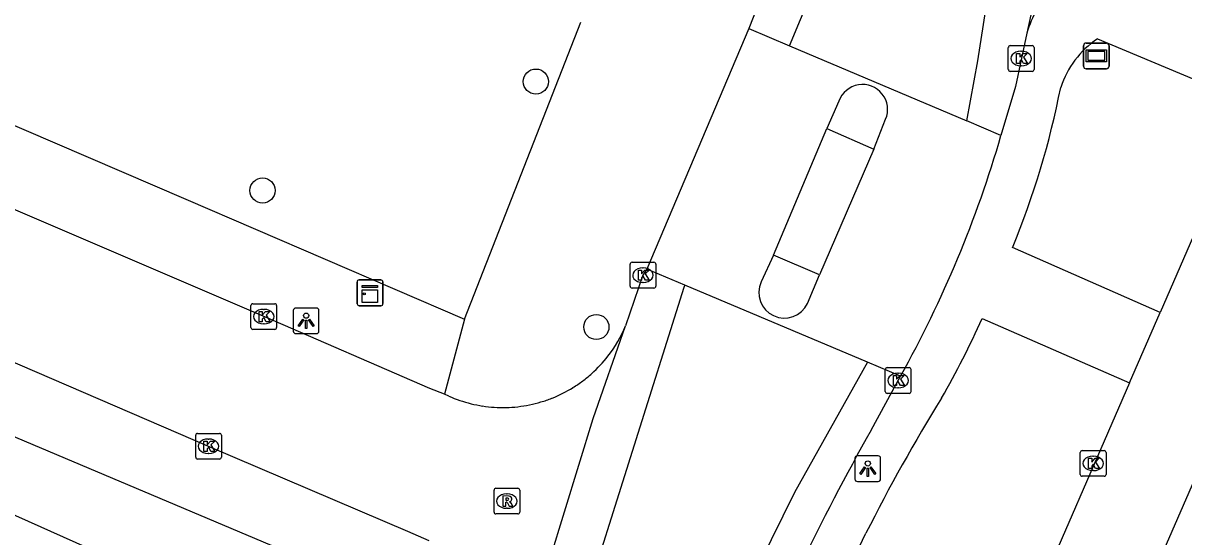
# Model space of a CAD drawing. Extents: x 162812 to 163818, y 381639 to 382470.
# Drawn here: x 163431.89 to 163477.02, y 382021.87 to 382041.86 of the extents above; entities that cross this region are included whole.
import ezdxf

# ---------------------------------------------------------------- set-up
doc = ezdxf.new("R2010")
doc.units = 0
for name, color, linetype in [('IMGEO_Boom', 7, 'Continuous'), ('IMGEO_Haag', 7, 'Continuous'), ('IMGEO_Kast', 7, 'Continuous'), ('IMGEO_Kolk', 7, 'Continuous'), ('IMGEO_Lichtpunt', 7, 'Continuous'), ('IMGEO_Rijbaan_lokaal_gesloten', 7, 'Continuous'), ('IMGEO_Rijbaan_lokaal_open', 7, 'Continuous'), ('IMGEO_Rioolput', 7, 'Continuous'), ('IMGEO_Straatnaambord', 7, 'Continuous'), ('IMGEO_Voetpad_open', 7, 'Continuous')]:
    doc.layers.add(name, color=color, linetype=linetype)

msp = doc.modelspace()

# ---------------------------------------------------------------- linework, layer by layer
at = {"layer": 'IMGEO_Boom'}
for centre in [(163451.822, 382039.591), (163441.195, 382035.351), (163454.174, 382030.04)]:
    msp.add_circle(centre, 0.489, dxfattribs=at)
at = {"layer": 'IMGEO_Haag'}
msp.add_lwpolyline([(163434.813, 382021.25), (163423.919, 382026.134)], dxfattribs=at)
at = {"layer": 'IMGEO_Kast'}
for p, q in [((163444.873, 382030.944), (163444.873, 382031.785)), ((163444.873, 382031.785), (163444.873, 382030.944)), ((163444.948, 382031.869), (163445.789, 382031.869)), ((163445.789, 382031.869), (163444.948, 382031.869)), ((163445.873, 382031.794), (163445.873, 382030.953)), ((163445.873, 382030.953), (163445.873, 382031.794)), ((163445.798, 382030.869), (163444.957, 382030.869)), ((163444.957, 382030.869), (163445.798, 382030.869))]:
    msp.add_line(p, q, dxfattribs=at)
for points in [[(163445.068, 382031.659), (163445.668, 382031.659), (163445.668, 382031.574), (163445.068, 382031.574), (163445.068, 382031.659)], [(163445.068, 382031.484), (163445.668, 382031.484), (163445.668, 382030.995), (163445.068, 382030.995), (163445.068, 382031.484)]]:
    msp.add_lwpolyline(points, dxfattribs=at)
msp.add_circle((163445.152, 382031.333), 0.0377, dxfattribs=at)
for centre, start, end in [((163444.951, 382031.791), 92.4484, 184.2845), ((163444.951, 382031.791), 92.4484, 184.2845), ((163445.795, 382031.791), 2.4484, 94.2845), ((163445.795, 382031.791), 2.4484, 94.2845), ((163444.951, 382030.947), 182.4484, 274.2845), ((163444.951, 382030.947), 182.4484, 274.2845), ((163445.795, 382030.947), 272.4484, 4.2845), ((163445.795, 382030.947), 272.4484, 4.2845)]:
    msp.add_arc(centre, 0.0779, start, end, dxfattribs=at)
at = {"layer": 'IMGEO_Kolk'}
for p, q in [((163470.268, 382040.989), (163471.12, 382040.989)), ((163470.193, 382040.063), (163470.193, 382040.915)), ((163470.681, 382040.769), (163470.706, 382040.769)), ((163471.194, 382040.915), (163471.194, 382040.063)), ((163470.704, 382040.209), (163470.679, 382040.209)), ((163471.12, 382039.989), (163470.268, 382039.989)), ((163455.486, 382031.631), (163455.486, 382032.483)), ((163455.561, 382032.557), (163456.413, 382032.557)), ((163456.487, 382032.483), (163456.487, 382031.631)), ((163455.974, 382032.337), (163455.999, 382032.337)), ((163456.413, 382031.557), (163455.561, 382031.557)), ((163455.997, 382031.777), (163455.972, 382031.777)), ((163440.741, 382030.02), (163440.741, 382030.872)), ((163440.816, 382030.946), (163441.668, 382030.946)), ((163441.229, 382030.726), (163441.254, 382030.726)), ((163441.742, 382030.872), (163441.742, 382030.02)), ((163441.252, 382030.166), (163441.227, 382030.166)), ((163441.668, 382029.946), (163440.816, 382029.946)), ((163465.407, 382027.532), (163465.407, 382028.384)), ((163465.482, 382028.458), (163466.334, 382028.458)), ((163466.408, 382028.384), (163466.408, 382027.532)), ((163465.895, 382028.238), (163465.92, 382028.238)), ((163466.334, 382027.458), (163465.482, 382027.458)), ((163465.918, 382027.678), (163465.893, 382027.678)), ((163438.595, 382024.973), (163438.595, 382025.825)), ((163438.67, 382025.899), (163439.522, 382025.899)), ((163439.083, 382025.679), (163439.108, 382025.679)), ((163439.596, 382025.825), (163439.596, 382024.973)), ((163473.065, 382025.231), (163473.917, 382025.231)), ((163439.522, 382024.899), (163438.67, 382024.899)), ((163439.106, 382025.119), (163439.081, 382025.119)), ((163472.99, 382024.305), (163472.99, 382025.157)), ((163473.478, 382025.011), (163473.503, 382025.011)), ((163473.991, 382025.157), (163473.991, 382024.305)), ((163473.501, 382024.451), (163473.476, 382024.451)), ((163473.917, 382024.231), (163473.065, 382024.231))]:
    msp.add_line(p, q, dxfattribs=at)
for points in [[(163470.268, 382040.989), (163471.12, 382040.989)], [(163470.193, 382040.063), (163470.193, 382040.915)], [(163470.514, 382040.689), (163470.637, 382040.689), (163470.637, 382040.538), (163470.767, 382040.689), (163470.931, 382040.689), (163470.785, 382040.538), (163470.938, 382040.289), (163470.786, 382040.289), (163470.701, 382040.453), (163470.637, 382040.386), (163470.637, 382040.289), (163470.514, 382040.289), (163470.514, 382040.689)], [(163471.194, 382040.915), (163471.194, 382040.063)], [(163471.12, 382039.989), (163470.268, 382039.989)], [(163455.486, 382031.631), (163455.486, 382032.483)], [(163455.561, 382032.557), (163456.413, 382032.557)], [(163456.487, 382032.483), (163456.487, 382031.631)], [(163455.807, 382032.257), (163455.93, 382032.257), (163455.93, 382032.106), (163456.06, 382032.257), (163456.224, 382032.257), (163456.078, 382032.106), (163456.231, 382031.857), (163456.079, 382031.857), (163455.994, 382032.021), (163455.93, 382031.954), (163455.93, 382031.857), (163455.807, 382031.857), (163455.807, 382032.257)], [(163456.413, 382031.557), (163455.561, 382031.557)], [(163440.741, 382030.02), (163440.741, 382030.872)], [(163440.816, 382030.946), (163441.668, 382030.946)], [(163441.062, 382030.646), (163441.185, 382030.646), (163441.185, 382030.495), (163441.315, 382030.646), (163441.479, 382030.646), (163441.333, 382030.495), (163441.486, 382030.246), (163441.334, 382030.246), (163441.249, 382030.41), (163441.185, 382030.343), (163441.185, 382030.246), (163441.062, 382030.246), (163441.062, 382030.646)], [(163441.742, 382030.872), (163441.742, 382030.02)], [(163441.668, 382029.946), (163440.816, 382029.946)], [(163465.407, 382027.532), (163465.407, 382028.384)], [(163465.482, 382028.458), (163466.334, 382028.458)], [(163466.408, 382028.384), (163466.408, 382027.532)], [(163465.728, 382028.158), (163465.851, 382028.158), (163465.851, 382028.007), (163465.981, 382028.158), (163466.145, 382028.158), (163465.999, 382028.007), (163466.152, 382027.758), (163466, 382027.758), (163465.915, 382027.922), (163465.851, 382027.855), (163465.851, 382027.758), (163465.728, 382027.758), (163465.728, 382028.158)], [(163466.334, 382027.458), (163465.482, 382027.458)], [(163438.595, 382024.973), (163438.595, 382025.825)], [(163438.67, 382025.899), (163439.522, 382025.899)], [(163439.596, 382025.825), (163439.596, 382024.973)], [(163438.916, 382025.599), (163439.039, 382025.599), (163439.039, 382025.448), (163439.169, 382025.599), (163439.333, 382025.599), (163439.187, 382025.448), (163439.34, 382025.199), (163439.188, 382025.199), (163439.103, 382025.363), (163439.039, 382025.296), (163439.039, 382025.199), (163438.916, 382025.199), (163438.916, 382025.599)], [(163473.065, 382025.231), (163473.917, 382025.231)], [(163439.522, 382024.899), (163438.67, 382024.899)], [(163472.99, 382024.305), (163472.99, 382025.157)], [(163473.311, 382024.931), (163473.434, 382024.931), (163473.434, 382024.78), (163473.564, 382024.931), (163473.728, 382024.931), (163473.582, 382024.78), (163473.735, 382024.531), (163473.583, 382024.531), (163473.498, 382024.695), (163473.434, 382024.628), (163473.434, 382024.531), (163473.311, 382024.531), (163473.311, 382024.931)], [(163473.991, 382025.157), (163473.991, 382024.305)], [(163473.917, 382024.231), (163473.065, 382024.231)]]:
    msp.add_lwpolyline(points, dxfattribs=at)
for centre, start, end in [((163470.27, 382040.913), 91.552, 178.448), ((163470.27, 382040.913), 91.552, 178.448), ((163471.118, 382040.913), 1.552, 88.448), ((163471.118, 382040.913), 1.552, 88.448), ((163470.27, 382040.065), 181.552, 268.448), ((163470.27, 382040.065), 181.552, 268.448), ((163471.118, 382040.065), 271.552, 358.448), ((163471.118, 382040.065), 271.552, 358.448), ((163455.563, 382032.481), 91.552, 178.448), ((163455.563, 382032.481), 91.552, 178.448), ((163456.411, 382032.481), 1.552, 88.448), ((163456.411, 382032.481), 1.552, 88.448), ((163455.563, 382031.633), 181.552, 268.448), ((163455.563, 382031.633), 181.552, 268.448), ((163456.411, 382031.633), 271.552, 358.448), ((163456.411, 382031.633), 271.552, 358.448), ((163440.818, 382030.87), 91.552, 178.448), ((163440.818, 382030.87), 91.552, 178.448), ((163441.666, 382030.87), 1.552, 88.448), ((163441.666, 382030.87), 1.552, 88.448), ((163440.818, 382030.022), 181.552, 268.448), ((163440.818, 382030.022), 181.552, 268.448), ((163441.666, 382030.022), 271.552, 358.448), ((163441.666, 382030.022), 271.552, 358.448), ((163465.484, 382028.382), 91.552, 178.448), ((163465.484, 382028.382), 91.552, 178.448), ((163466.332, 382028.382), 1.552, 88.448), ((163466.332, 382028.382), 1.552, 88.448), ((163465.484, 382027.534), 181.552, 268.448), ((163465.484, 382027.534), 181.552, 268.448), ((163466.332, 382027.534), 271.552, 358.448), ((163466.332, 382027.534), 271.552, 358.448), ((163438.672, 382025.823), 91.552, 178.448), ((163438.672, 382025.823), 91.552, 178.448), ((163439.52, 382025.823), 1.552, 88.448), ((163439.52, 382025.823), 1.552, 88.448), ((163473.067, 382025.155), 91.552, 178.448), ((163473.067, 382025.155), 91.552, 178.448), ((163473.915, 382025.155), 1.552, 88.448), ((163473.915, 382025.155), 1.552, 88.448), ((163438.672, 382024.975), 181.552, 268.448), ((163438.672, 382024.975), 181.552, 268.448), ((163439.52, 382024.975), 271.552, 358.448), ((163439.52, 382024.975), 271.552, 358.448), ((163473.067, 382024.307), 181.552, 268.448), ((163473.067, 382024.307), 181.552, 268.448), ((163473.915, 382024.307), 271.552, 358.448), ((163473.915, 382024.307), 271.552, 358.448)]:
    msp.add_arc(centre, 0.0765, start, end, dxfattribs=at)
for centre, major_axis, ratio, start_param, end_param in [((163470.68, 382040.489), (-0.387, 0.002), 0.722429, 4.712389, 7.853982), ((163470.705, 382040.489), (-0.39, 0.002), 0.717154, 1.570796, 4.712389), ((163455.973, 382032.057), (-0.387, 0.002), 0.722429, 4.712389, 7.853982), ((163455.998, 382032.057), (-0.39, 0.002), 0.717154, 1.570796, 4.712389), ((163441.228, 382030.446), (-0.387, 0.002), 0.722429, 4.712389, 7.853982), ((163441.253, 382030.446), (-0.39, 0.002), 0.717154, 1.570796, 4.712389), ((163465.894, 382027.958), (-0.387, 0.002), 0.722429, 4.712389, 7.853982), ((163465.919, 382027.958), (-0.39, 0.002), 0.717154, 1.570796, 4.712389), ((163439.082, 382025.399), (-0.387, 0.002), 0.722429, 4.712389, 7.853982), ((163439.107, 382025.399), (-0.39, 0.002), 0.717154, 1.570796, 4.712389), ((163473.477, 382024.731), (-0.387, 0.002), 0.722429, 4.712389, 7.853982), ((163473.502, 382024.731), (-0.39, 0.002), 0.717154, 1.570796, 4.712389)]:
    msp.add_ellipse(centre, major_axis=major_axis, ratio=ratio, start_param=start_param, end_param=end_param, dxfattribs=at)
at = {"layer": 'IMGEO_Lichtpunt'}
for p, q in [((163442.391, 382030.683), (163442.391, 382029.876)), ((163442.391, 382030.683), (163442.391, 382029.876)), ((163443.293, 382030.778), (163442.485, 382030.778)), ((163443.293, 382030.778), (163442.485, 382030.778)), ((163443.387, 382029.876), (163443.387, 382030.683)), ((163443.387, 382029.876), (163443.387, 382030.683)), ((163442.485, 382029.782), (163443.293, 382029.782)), ((163442.485, 382029.782), (163443.293, 382029.782)), ((163464.229, 382024.931), (163464.229, 382024.124)), ((163464.229, 382024.931), (163464.229, 382024.124)), ((163465.131, 382025.026), (163464.323, 382025.026)), ((163465.131, 382025.026), (163464.323, 382025.026)), ((163465.225, 382024.124), (163465.225, 382024.931)), ((163465.225, 382024.124), (163465.225, 382024.931)), ((163464.323, 382024.03), (163465.131, 382024.03)), ((163464.323, 382024.03), (163465.131, 382024.03))]:
    msp.add_line(p, q, dxfattribs=at)
for points in [[(163442.765, 382030.347), (163442.804, 382030.319), (163442.616, 382030.057), (163442.578, 382030.084), (163442.765, 382030.347)], [(163442.867, 382030.299), (163442.914, 382030.299), (163442.914, 382029.977), (163442.867, 382029.977), (163442.867, 382030.299)], [(163442.977, 382030.319), (163443.015, 382030.346), (163443.202, 382030.084), (163443.163, 382030.056), (163442.977, 382030.319)], [(163464.603, 382024.595), (163464.642, 382024.567), (163464.454, 382024.305), (163464.416, 382024.332), (163464.603, 382024.595)], [(163464.705, 382024.547), (163464.752, 382024.547), (163464.752, 382024.225), (163464.705, 382024.225), (163464.705, 382024.547)], [(163464.815, 382024.567), (163464.853, 382024.594), (163465.04, 382024.332), (163465.001, 382024.304), (163464.815, 382024.567)]]:
    msp.add_lwpolyline(points, dxfattribs=at)
for centre in [(163442.89, 382030.481), (163464.728, 382024.729)]:
    msp.add_circle(centre, 0.0994, dxfattribs=at)
for centre, start, end in [((163442.485, 382030.683), 90, 180), ((163442.485, 382030.683), 90, 180), ((163443.293, 382030.683), 0, 90), ((163443.293, 382030.683), 0, 90), ((163442.485, 382029.876), 180, 270), ((163442.485, 382029.876), 180, 270), ((163443.293, 382029.876), 270, 0), ((163443.293, 382029.876), 270, 360), ((163464.323, 382024.931), 90, 180), ((163464.323, 382024.931), 90, 180), ((163465.131, 382024.931), 0, 90), ((163465.131, 382024.931), 0, 90), ((163464.323, 382024.124), 180, 270), ((163464.323, 382024.124), 180, 270), ((163465.131, 382024.124), 270, 0), ((163465.131, 382024.124), 270, 360)]:
    msp.add_arc(centre, 0.0946, start, end, dxfattribs=at)
at = {"layer": 'IMGEO_Rijbaan_lokaal_gesloten'}
for points in [[(163468.58, 382038.058), (163469.001, 382040.4), (163469.442, 382043.237), (163472.247, 382052.642), (163476.268, 382063.863), (163485.511, 382093.716), (163491.083, 382113.477), (163493.27, 382120.04), (163496.345, 382129.936), (163499.769, 382142.519), (163501.707, 382150.226), (163512.256, 382193.448), (163523.364, 382238.62), (163524.776, 382244.371), (163526.46, 382251.061), (163528.706, 382260.766)], [(163461.686, 382040.98), (163463.691, 382045.81), (163467.696, 382056.208), (163473.094, 382072.933), (163474.222, 382079.849), (163475.514, 382086.822), (163476.825, 382092.292), (163480.102, 382103.094), (163482.226, 382108.27), (163486.639, 382118.629), (163489.249, 382125.192), (163491.788, 382132.814), (163494.751, 382144.389), (163498.772, 382160.762), (163499.478, 382163.585), (163504.274, 382182.766)], [(163475.051, 382056.077), (163472.875, 382050.23), (163471.134, 382042.48), (163470.909, 382041.48)], [(163460.465, 382042.582), (163460.098, 382041.653)], [(163470.909, 382041.48), (163470.477, 382039.403), (163469.907, 382037.496)], [(163456.14, 382032.294), (163455.987, 382032.057), (163455.311, 382030.085)], [(163457.618, 382031.669), (163457.574, 382031.579), (163453.553, 382018.806), (163451.013, 382011.748), (163442.972, 381992.695), (163423.149, 381946.753), (163403.398, 381901.092), (163388.514, 381866.371), (163385.128, 381859.173), (163382.589, 381854.092), (163378.39, 381846.715), (163376.357, 381843.146), (163372.645, 381836.644), (163370.396, 381832.624), (163367.968, 381828.451), (163367.924, 381828.37)], [(163450.707, 382015.578), (163454.05, 382026.481), (163455.311, 382030.085)], [(163464.722, 382028.665), (163461.877, 382023.605), (163459.619, 382019.017), (163457.08, 382012.454), (163453.694, 382003.844), (163449.038, 381993.259), (163431.05, 381951.693), (163412.004, 381907.726), (163394.228, 381866.23), (163390.489, 381857.832), (163387.456, 381851.551), (163383.033, 381843.676), (163380.997, 381839.984), (163379.217, 381836.772)], [(163464.855, 382026.022), (163465.999, 382028.125)]]:
    msp.add_lwpolyline(points, dxfattribs=at)
msp.add_arc((163550.301, 381977.989), 98.021, 150.65775, 157.69805, dxfattribs=at)
at = {"layer": 'IMGEO_Rijbaan_lokaal_open'}
for points in [[(163448.265, 382027.42), (163447.698, 382027.649), (163441.305, 382030.418), (163415.894, 382041.32), (163409.601, 382044.051)], [(163460.098, 382041.653), (163456.14, 382032.294)], [(163460.098, 382041.653), (163461.686, 382040.98)], [(163461.686, 382040.98), (163468.58, 382038.058)], [(163407.444, 382039.08), (163413.933, 382036.26), (163439.148, 382025.378), (163446.837, 382022.1), (163447.666, 382021.737)], [(163463.604, 382038.825), (163463.134, 382037.764)], [(163464.965, 382036.965), (163465.422, 382038.122)], [(163469.907, 382037.496), (163468.58, 382038.058)], [(163461.068, 382032.833), (163463.134, 382037.764)], [(163464.965, 382036.965), (163462.853, 382032.066)], [(163461.068, 382032.833), (163460.588, 382031.793)], [(163457.618, 382031.669), (163456.14, 382032.294)], [(163462.379, 382030.959), (163462.853, 382032.066)], [(163464.722, 382028.665), (163457.618, 382031.669)], [(163465.999, 382028.125), (163464.722, 382028.665)], [(163448.437, 382027.35), (163448.265, 382027.42)]]:
    msp.add_lwpolyline(points, dxfattribs=at)
for centre, radius, start, end in [((163476.28, 382039.754), 5.641, 152.0186, 162.1862), ((163464.525, 382038.503), 0.975, 336.9745, 160.7436), ((163426.983, 382049.896), 44.68, 330.8381, 343.8865), ((163461.484, 382031.377), 0.988, 155.1216, 334.9392), ((163450.484, 382032.108), 5.234, 322.2288, 337.2643), ((163450.53, 382032.086), 5.184, 311.9695, 322.1024), ((163450.713, 382031.814), 4.856, 301.7141, 307.1227), ((163450.705, 382031.879), 4.913, 306.7395, 312.0687), ((163450.447, 382032.258), 5.374, 291.8772, 301.645), ((163450.583, 382032.209), 5.312, 246.1727, 256.0458), ((163450.453, 382031.684), 4.771, 256.0389, 261.5377), ((163450.539, 382032.047), 5.142, 276.4999, 281.6015), ((163450.657, 382031.616), 4.696, 281.2434, 286.8291), ((163450.64, 382031.784), 4.862, 286.4527, 291.8436), ((163450.538, 382032.043), 5.138, 261.1947, 271.4104), ((163450.528, 382032.13), 5.226, 271.4931, 276.5177)]:
    msp.add_arc(centre, radius, start, end, dxfattribs=at)
at = {"layer": 'IMGEO_Rioolput'}
for p, q in [((163450.194, 382022.837), (163450.194, 382023.689)), ((163450.269, 382023.763), (163451.121, 382023.763)), ((163450.682, 382023.543), (163450.707, 382023.543)), ((163451.195, 382023.689), (163451.195, 382022.837)), ((163450.705, 382022.983), (163450.68, 382022.983)), ((163451.121, 382022.763), (163450.269, 382022.763))]:
    msp.add_line(p, q, dxfattribs=at)
for points in [[(163450.194, 382022.837), (163450.194, 382023.689)], [(163450.269, 382023.763), (163451.121, 382023.763)], [(163450.783, 382023.461), (163450.531, 382023.463), (163450.531, 382023.063)], [(163451.195, 382023.689), (163451.195, 382022.837)], [(163450.531, 382023.063), (163450.655, 382023.063), (163450.655, 382023.225), (163450.666, 382023.225)], [(163450.709, 382023.382), (163450.655, 382023.382), (163450.655, 382023.301)], [(163450.655, 382023.301), (163450.707, 382023.301)], [(163450.713, 382023.196), (163450.784, 382023.063), (163450.924, 382023.063), (163450.859, 382023.189)], [(163451.121, 382022.763), (163450.269, 382022.763)]]:
    msp.add_lwpolyline(points, dxfattribs=at)
for centre, radius, start, end in [((163450.271, 382023.687), 0.0765, 91.552, 178.448), ((163450.271, 382023.687), 0.0765, 91.552, 178.448), ((163450.782, 382023.351), 0.109, 350.3612, 89.416), ((163451.119, 382023.687), 0.0765, 1.552, 88.448), ((163451.119, 382023.687), 0.0765, 1.552, 88.448), ((163450.665, 382023.172), 0.0533, 26.0293, 88.6989), ((163450.691, 382023.49), 0.19, 274.7715, 282.9687), ((163450.715, 382023.286), 0.0964, 77.0061, 93.1865), ((163450.729, 382023.343), 0.0378, 276.6634, 79.6772), ((163450.78, 382023.351), 0.112, 277.5842, 350.9817), ((163450.764, 382023.136), 0.108, 29.5134, 73.7905), ((163450.271, 382022.839), 0.0765, 181.552, 268.448), ((163450.271, 382022.839), 0.0765, 181.552, 268.448), ((163451.119, 382022.839), 0.0765, 271.552, 358.448), ((163451.119, 382022.839), 0.0765, 271.552, 358.448)]:
    msp.add_arc(centre, radius, start, end, dxfattribs=at)
for centre, major_axis, ratio, start_param, end_param in [((163450.681, 382023.263), (-0.387, 0.002), 0.722429, 4.712389, 7.853982), ((163450.706, 382023.263), (-0.39, 0.002), 0.717154, 1.570796, 4.712389)]:
    msp.add_ellipse(centre, major_axis=major_axis, ratio=ratio, start_param=start_param, end_param=end_param, dxfattribs=at)
at = {"layer": 'IMGEO_Straatnaambord'}
for p, q in [((163473.118, 382040.188), (163473.118, 382040.988)), ((163473.118, 382040.988), (163473.118, 382040.188)), ((163473.218, 382041.088), (163474.008, 382041.088)), ((163474.008, 382041.088), (163473.218, 382041.088)), ((163474.108, 382040.988), (163474.108, 382040.188)), ((163474.108, 382040.188), (163474.108, 382040.988)), ((163474.008, 382040.088), (163473.218, 382040.088)), ((163473.218, 382040.088), (163474.008, 382040.088))]:
    msp.add_line(p, q, dxfattribs=at)
for points in [[(163473.219, 382040.82), (163474.007, 382040.82), (163474.007, 382040.356), (163473.219, 382040.356), (163473.219, 382040.82)], [(163473.284, 382040.755), (163473.284, 382040.421), (163473.942, 382040.421), (163473.942, 382040.755), (163473.284, 382040.755)]]:
    msp.add_lwpolyline(points, dxfattribs=at)
for centre, start, end in [((163473.218, 382040.988), 90, 180), ((163473.218, 382040.988), 90, 180), ((163474.008, 382040.988), 0, 90), ((163474.008, 382040.988), 360, 90), ((163473.218, 382040.188), 180, 270), ((163473.218, 382040.188), 180, 270), ((163474.008, 382040.188), 270, 0), ((163474.008, 382040.188), 270, 0)]:
    msp.add_arc(centre, 0.1, start, end, dxfattribs=at)
at = {"layer": 'IMGEO_Voetpad_open'}
for points in [[(163420.454, 382042.652), (163428.107, 382039.359), (163438.211, 382035.013), (163449.05, 382030.35)], [(163449.05, 382030.35), (163453.565, 382041.904)], [(163473.654, 382041.249), (163479.636, 382038.748)], [(163479.636, 382038.748), (163476.1, 382030.604)], [(163463.134, 382037.764), (163464.965, 382036.965)], [(163474.404, 382017.132), (163482.972, 382036.792)], [(163476.1, 382030.604), (163470.356, 382033.127)], [(163462.853, 382032.066), (163461.068, 382032.833)], [(163449.05, 382030.35), (163448.265, 382027.42)], [(163469.174, 382030.374), (163474.909, 382027.861)], [(163474.909, 382027.861), (163476.1, 382030.604)], [(163446.165, 382019.577), (163425.146, 382028.468)], [(163474.909, 382027.861), (163462.811, 382000), (163462.026, 381998.188), (163460.376, 381994.381)], [(163455.12, 381998.865), (163455.585, 382000), (163457.021, 382003.505), (163458.915, 382008.137), (163460.625, 382012.866), (163461.287, 382014.731), (163462.923, 382018.402), (163464.657, 382022.012)]]:
    msp.add_lwpolyline(points, dxfattribs=at)
for centre, radius, start, end in [((163475.642, 382038.268), 3.583, 123.6929, 162.1497), ((163439.693, 382045.743), 33.157, 337.6351, 348.9108), ((163437.203, 382044.673), 35.023, 330.2144, 335.9037), ((163524.988, 381991.741), 67.499, 148.23507, 153.35483)]:
    msp.add_arc(centre, radius, start, end, dxfattribs=at)

doc.saveas('drawing.dxf')
